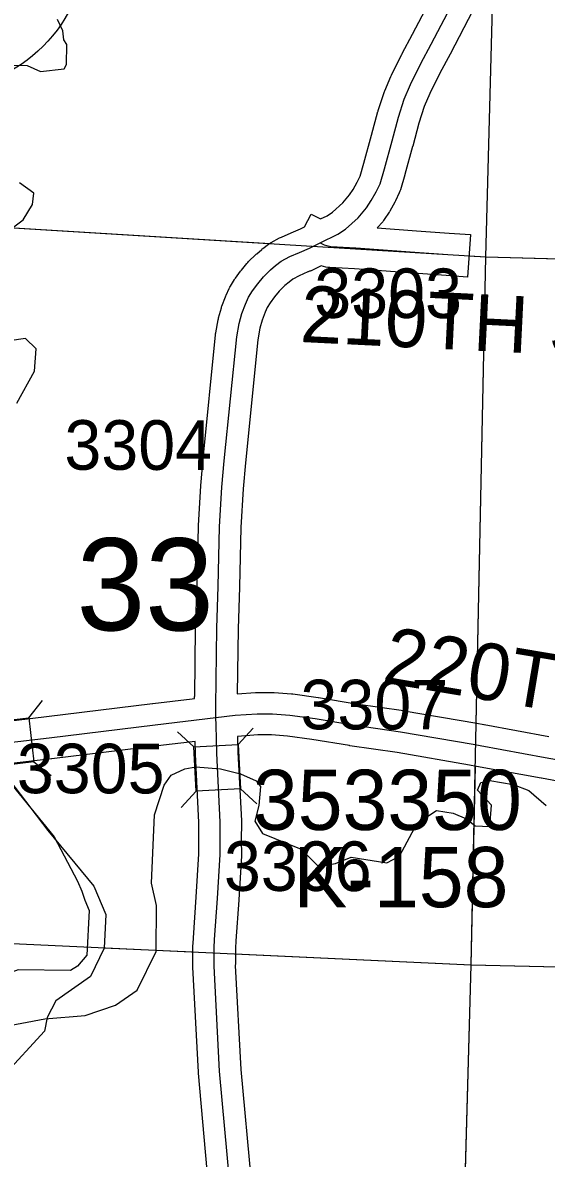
# Model space of a CAD drawing. Extents: x -157.2 to -99.3, y 12.2 to 46.2.
# Drawn here: x -120.564 to -119.826, y 27.95 to 29.552 of the extents above; entities that cross this region are included whole.
import ezdxf

# ---------------------------------------------------------------- set-up
doc = ezdxf.new("R2010")
doc.units = 0
for name, color, linetype in [('tdCoCorpBndry', 7, 'Continuous'), ('tdCoHydroRiver', 7, 'Continuous'), ('tdCoSecRdNmbr', 7, 'Continuous'), ('tdCoSecRdTxt', 7, 'Continuous'), ('tdCoSecRteBand', 7, 'Continuous'), ('tdCoSecRteCL', 7, 'Continuous'), ('tdCoSectLine', 7, 'Continuous'), ('tdCoSectLinePart', 7, 'Continuous'), ('tdCoSectNmbr', 7, 'Continuous'), ('tdCoShieldStRte', 7, 'Continuous'), ('tdCoStrucSec', 7, 'Continuous'), ('tdCoStrucSecCoName', 7, 'Continuous'), ('tdCoStrucSecFHWANum', 7, 'Continuous'), ('tdCoSurfAsphalt', 7, 'Continuous'), ('tdCoSurfGravel', 7, 'Continuous'), ('tdCoTwpBndry', 7, 'Continuous'), ('tdCoTwpBndryShd', 7, 'Continuous')]:
    doc.layers.add(name, color=color, linetype=linetype)

msp = doc.modelspace()

# ---------------------------------------------------------------- linework, layer by layer
at = {"layer": 'tdCoCorpBndry'}
msp.add_lwpolyline([(-120.5912, 28.4952), (-120.5286, 28.4125), (-120.4634, 28.3341), (-120.4465, 28.2939), (-120.4491, 28.2467), (-120.4682, 28.2064), (-120.5169, 28.172), (-120.5294, 28.1485), (-120.5333, 28.1296), (-120.591, 28.0665)], dxfattribs=at)
at = {"layer": 'tdCoHydroRiver'}
for points in [[(-120.5859, 29.4927), (-120.5575, 29.4919), (-120.5388, 29.4835), (-120.5055, 29.4873), (-120.5022, 29.4935), (-120.5014, 29.5219), (-120.506, 29.5283), (-120.5072, 29.541), (-120.5147, 29.557)], [(-120.623, 29.2302), (-120.5634, 29.2743), (-120.5502, 29.296), (-120.5482, 29.3118), (-120.5683, 29.3265)], [(-120.5721, 29.0158), (-120.5472, 29.0608), (-120.5447, 29.0923), (-120.5601, 29.1069), (-120.6314, 29.0963)], [(-120.7798, 28.922), (-120.7913, 28.9034), (-120.8034, 28.8659), (-120.7995, 28.8374), (-120.7616, 28.7779), (-120.7327, 28.7409), (-120.6571, 28.6204), (-120.5851, 28.4843), (-120.5194, 28.4036), (-120.4864, 28.3412), (-120.4805, 28.3268), (-120.4761, 28.3141), (-120.4702, 28.2997), (-120.4735, 28.2367), (-120.4865, 28.2213), (-120.4962, 28.2152), (-120.5703, 28.2157), (-120.5831, 28.2113), (-120.607, 28.1993), (-120.6105, 28.1868), (-120.6065, 28.1599), (-120.5978, 28.1344)], [(-120.5978, 28.1344), (-120.5327, 28.1468), (-120.4758, 28.1516), (-120.4328, 28.1662), (-120.4022, 28.1874), (-120.3755, 28.2419), (-120.3753, 28.3066), (-120.3823, 28.3384), (-120.3781, 28.4345), (-120.3644, 28.4767), (-120.3545, 28.4907), (-120.3353, 28.4996), (-120.3195, 28.5023), (-120.2848, 28.4998), (-120.2566, 28.4927), (-120.2348, 28.4826), (-120.2287, 28.4746), (-120.231, 28.4478), (-120.2363, 28.4259), (-120.2258, 28.4082), (-120.1712, 28.3862), (-120.1466, 28.3619), (-120.1228, 28.366), (-120.1005, 28.3748), (-120.0502, 28.3671), (-120.0326, 28.3761), (-120.0076, 28.4228), (-119.9803, 28.441), (-119.9568, 28.4372), (-119.938, 28.4288), (-119.9257, 28.419), (-119.9052, 28.4184), (-119.9028, 28.4483), (-119.9227, 28.4694), (-119.9177, 28.4803), (-119.905, 28.4831), (-119.872, 28.4774), (-119.8502, 28.469), (-119.8255, 28.4478)]]:
    msp.add_lwpolyline(points, dxfattribs=at)
at = {"layer": 'tdCoSecRteBand'}
for points in [[(-120.619, 28.5628), (-120.5302, 28.5732), (-120.3806, 28.5917), (-120.3805, 28.5917), (-120.3804, 28.5917), (-120.3247, 28.5983), (-120.3216, 28.5986), (-120.3216, 28.6017), (-120.3213, 28.6017), (-120.32, 28.6983), (-120.32, 28.6986), (-120.32, 28.6989), (-120.318, 28.7577), (-120.3161, 28.8419), (-120.316, 28.8424), (-120.316, 28.8429), (-120.3128, 28.8987), (-120.3128, 28.8991), (-120.3128, 28.8995), (-120.3095, 28.9367), (-120.3095, 28.937), (-120.3095, 28.9372), (-120.292, 29.1122), (-120.2919, 29.1135), (-120.2917, 29.1147), (-120.2882, 29.1334), (-120.2879, 29.1348), (-120.2876, 29.1361), (-120.2836, 29.1502), (-120.2833, 29.1513), (-120.2829, 29.1525), (-120.2779, 29.1658), (-120.2775, 29.1669), (-120.2771, 29.168), (-120.2726, 29.1776), (-120.2718, 29.1793), (-120.2709, 29.1808), (-120.2652, 29.19), (-120.2646, 29.1909), (-120.2639, 29.1918), (-120.2565, 29.2019), (-120.256, 29.2026), (-120.2555, 29.2033), (-120.2476, 29.2129), (-120.2466, 29.2142), (-120.2454, 29.2153), (-120.2353, 29.2252), (-120.2346, 29.2258), (-120.2339, 29.2264), (-120.2267, 29.2326), (-120.226, 29.2333), (-120.2252, 29.2339), (-120.2173, 29.2398), (-120.2156, 29.2411), (-120.2137, 29.2421), (-120.2017, 29.2487), (-120.2004, 29.2494), (-120.199, 29.25), (-120.1854, 29.2559), (-120.1723, 29.2617), (-120.1663, 29.2646), (-120.1569, 29.2825), (-120.1438, 29.2756), (-120.1345, 29.2801), (-120.1272, 29.285), (-120.1125, 29.2982), (-120.1029, 29.3094), (-120.0979, 29.317), (-120.0921, 29.3274), (-120.0881, 29.3359), (-120.0826, 29.3544), (-120.0719, 29.3938), (-120.063, 29.427), (-120.0628, 29.4278), (-120.0625, 29.4287), (-120.0541, 29.4541), (-120.0538, 29.4552), (-120.0533, 29.4563), (-120.0447, 29.4768), (-120.0443, 29.4776), (-120.0439, 29.4784), (-120.0291, 29.5083), (-120.0289, 29.5087), (-120.0287, 29.5091), (-120.0142, 29.5361), (-119.9823, 29.5975)], [(-119.929, 29.5699), (-119.9611, 29.5082), (-119.9611, 29.5081), (-119.9612, 29.5079), (-119.9756, 29.4812), (-119.9897, 29.4526), (-119.9975, 29.4341), (-120.0053, 29.4107), (-120.0139, 29.3782), (-120.014, 29.3781), (-120.014, 29.378), (-120.0248, 29.3383), (-120.0249, 29.3381), (-120.025, 29.3378), (-120.0311, 29.3168), (-120.0318, 29.3146), (-120.0328, 29.3126), (-120.0382, 29.301), (-120.0386, 29.3), (-120.0392, 29.299), (-120.0461, 29.2867), (-120.0466, 29.2858), (-120.0472, 29.2849), (-120.0539, 29.2748), (-120.0549, 29.2732), (-120.0562, 29.2717), (-120.0638, 29.2629), (-120.0086, 29.2588), (-119.9624, 29.2555), (-119.9325, 29.2534), (-119.9367, 29.1936), (-119.9666, 29.1957), (-120.0129, 29.1989), (-120.0129, 29.1989), (-120.013, 29.1989), (-120.096, 29.2051), (-120.1309, 29.2068), (-120.1337, 29.2069), (-120.1365, 29.2076), (-120.1431, 29.2092), (-120.1581, 29.2019), (-120.1583, 29.2023), (-120.1611, 29.201), (-120.1613, 29.2009), (-120.1616, 29.2008), (-120.174, 29.1955), (-120.1829, 29.1905), (-120.1883, 29.1865), (-120.194, 29.1816), (-120.2023, 29.1735), (-120.2086, 29.1658), (-120.2148, 29.1573), (-120.2189, 29.1507), (-120.2221, 29.1439), (-120.2262, 29.1328), (-120.2294, 29.1212), (-120.2324, 29.105), (-120.2498, 28.9314), (-120.2529, 28.8948), (-120.2561, 28.84), (-120.258, 28.7562), (-120.2581, 28.756), (-120.2581, 28.7559), (-120.26, 28.6972), (-120.2613, 28.6055), (-120.2355, 28.6073), (-120.2344, 28.6074), (-120.2334, 28.6074), (-120.2117, 28.6074), (-120.2105, 28.6074), (-120.2093, 28.6073), (-120.1846, 28.6053), (-120.1837, 28.6053), (-120.1829, 28.6052), (-120.1474, 28.6002), (-120.147, 28.6002), (-120.1467, 28.6001), (-120.0936, 28.5915), (-120.0268, 28.5817), (-120.0264, 28.5816), (-120.026, 28.5816), (-119.9236, 28.5638), (-119.9136, 28.5621), (-119.9134, 28.5621), (-119.9133, 28.562), (-119.8218, 28.5453)], [(-119.7794, 28.4767), (-119.8325, 28.4862), (-119.8326, 28.4862), (-119.8326, 28.4863), (-119.924, 28.503), (-119.9338, 28.5047), (-120.0359, 28.5224), (-120.1026, 28.5322), (-120.1028, 28.5322), (-120.103, 28.5323), (-120.156, 28.5408), (-120.1903, 28.5456), (-120.2129, 28.5474), (-120.2323, 28.5474), (-120.2608, 28.5454), (-120.2603, 28.523), (-120.2554, 28.426), (-120.2553, 28.4251), (-120.2553, 28.4242), (-120.2556, 28.3986), (-120.2553, 28.3792), (-120.2553, 28.3781), (-120.2554, 28.377), (-120.2591, 28.3146), (-120.2591, 28.3144), (-120.2591, 28.3142), (-120.2633, 28.257), (-120.2637, 28.2463), (-120.2639, 28.2242), (-120.264, 28.2219), (-120.2561, 28.0752), (-120.2419, 27.9172)], [(-120.3016, 27.9118), (-120.3159, 28.0703), (-120.316, 28.0709), (-120.316, 28.0714), (-120.3239, 28.2196), (-120.324, 28.2206), (-120.324, 28.2215), (-120.3239, 28.2248), (-120.3237, 28.2474), (-120.3237, 28.2479), (-120.3237, 28.2484), (-120.3232, 28.26), (-120.3232, 28.2604), (-120.3231, 28.2609), (-120.319, 28.3184), (-120.3153, 28.3795), (-120.3156, 28.3982), (-120.3156, 28.3985), (-120.3156, 28.3988), (-120.3153, 28.4238), (-120.3202, 28.5203), (-120.3202, 28.5207), (-120.3203, 28.5211), (-120.3207, 28.5383), (-120.3733, 28.5321), (-120.5229, 28.5136), (-120.523, 28.5136), (-120.5231, 28.5136), (-120.612, 28.5032)]]:
    msp.add_lwpolyline(points, dxfattribs=at)
at = {"layer": 'tdCoSecRteCL'}
for points in [[(-120.1443, 29.242), (-120.1196, 29.254), (-120.1088, 29.2612), (-120.091, 29.2772), (-120.0789, 29.2913), (-120.0723, 29.3014), (-120.0654, 29.3137), (-120.0599, 29.3253), (-120.0538, 29.3463), (-120.0429, 29.386), (-120.034, 29.4192), (-120.0257, 29.4446), (-120.017, 29.4651), (-120.0022, 29.495), (-119.9877, 29.5221), (-119.9556, 29.5837)], [(-120.2913, 28.572), (-120.2915, 28.5882), (-120.29, 28.6979), (-120.288, 28.7569), (-120.2861, 28.8412), (-120.2829, 28.8969), (-120.2797, 28.9342), (-120.2621, 29.1093), (-120.2587, 29.128), (-120.2547, 29.1421), (-120.2498, 29.1554), (-120.2454, 29.165), (-120.2397, 29.1741), (-120.2323, 29.1842), (-120.2244, 29.1938), (-120.2143, 29.2037), (-120.2072, 29.2099), (-120.1993, 29.2158), (-120.1872, 29.2225), (-120.1734, 29.2284), (-120.1596, 29.2345), (-120.1443, 29.242)], [(-120.1443, 29.242), (-120.1385, 29.239), (-120.1294, 29.2368), (-120.0941, 29.235), (-120.0108, 29.2289), (-119.9645, 29.2256)], [(-120.2913, 28.572), (-120.2642, 28.5752), (-120.2334, 28.5774), (-120.2117, 28.5774), (-120.187, 28.5754), (-120.1515, 28.5705), (-120.0982, 28.5619), (-120.0312, 28.552), (-119.9287, 28.5343), (-119.9187, 28.5325), (-119.8272, 28.5158), (-119.7739, 28.5061), (-119.6694, 28.4862), (-119.5732, 28.4689), (-119.4859, 28.4526), (-119.4652, 28.4492), (-119.4568, 28.4484), (-119.4462, 28.4479), (-119.4393, 28.4482), (-119.4336, 28.4487), (-119.4256, 28.4497)], [(-120.6155, 28.533), (-120.5266, 28.5434), (-120.3769, 28.5619), (-120.2913, 28.572)], [(-120.2718, 27.9145), (-120.2861, 28.073), (-120.294, 28.2212), (-120.2939, 28.2245), (-120.2937, 28.2471), (-120.2932, 28.2587), (-120.289, 28.3164), (-120.2853, 28.3788), (-120.2856, 28.3985), (-120.2853, 28.4244), (-120.2903, 28.5218), (-120.2912, 28.5611), (-120.2913, 28.572)]]:
    msp.add_lwpolyline(points, dxfattribs=at)
at = {"layer": 'tdCoSectLine'}
for points in [[(-119.9107, 29.222), (-119.8841, 30.2262)], [(-120.8993, 29.2827), (-119.9107, 29.222)], [(-119.9313, 28.2231), (-119.9107, 29.222)], [(-119.9107, 29.222), (-118.9042, 29.1947)], [(-120.9131, 28.2684), (-119.9313, 28.2231)], [(-119.9588, 27.2394), (-119.9313, 28.2231)], [(-119.9313, 28.2231), (-118.9256, 28.2)]]:
    msp.add_lwpolyline(points, dxfattribs=at)
at = {"layer": 'tdCoSectLinePart'}
for points in [[(-119.9107, 29.222), (-119.9, 29.6275)], [(-120.8993, 29.2827), (-120.2148, 29.2407)], [(-119.935, 29.2235), (-119.9107, 29.222)], [(-119.9243, 28.5639), (-119.9107, 29.222)], [(-119.9107, 29.222), (-119.4159, 29.2086)], [(-119.9313, 28.2231), (-119.9255, 28.5032)], [(-120.4495, 28.247), (-120.3239, 28.2412)], [(-120.264, 28.2385), (-119.9313, 28.2231)], [(-119.958, 27.2694), (-119.9313, 28.2231)], [(-119.9313, 28.2231), (-119.4614, 28.2123)]]:
    msp.add_lwpolyline(points, dxfattribs=at)
at = {"layer": 'tdCoShieldStRte'}
msp.add_circle((-120.6825, 29.6666), 0.2085, dxfattribs=at)
at = {"layer": 'tdCoStrucSec'}
for p, q in [((-120.5554, 28.5716), (-120.536, 28.5961)), ((-120.2599, 28.5339), (-120.2389, 28.5571)), ((-120.3224, 28.5308), (-120.3457, 28.5517)), ((-120.5481, 28.5094), (-120.5236, 28.49)), ((-120.3193, 28.4682), (-120.3402, 28.445)), ((-120.2567, 28.4714), (-120.2335, 28.4504))]:
    msp.add_line(p, q, dxfattribs=at)
for points in [[(-120.6176, 28.5643), (-120.5554, 28.5716), (-120.5481, 28.5094), (-120.6103, 28.5021)], [(-120.3193, 28.4682), (-120.3224, 28.5308), (-120.2599, 28.5339), (-120.2567, 28.4714)]]:
    msp.add_lwpolyline(points, close=True, dxfattribs=at)
at = {"layer": 'tdCoSurfAsphalt'}
for points in [[(-120.2913, 28.572), (-120.2642, 28.5752), (-120.2334, 28.5774), (-120.2117, 28.5774), (-120.187, 28.5754), (-120.1515, 28.5705), (-120.0982, 28.5619), (-120.0312, 28.552), (-119.9287, 28.5343)], [(-120.6155, 28.533), (-120.5266, 28.5434), (-120.3769, 28.5619), (-120.2913, 28.572)], [(-120.2939, 28.2245), (-120.2937, 28.2471), (-120.2932, 28.2587), (-120.289, 28.3164), (-120.2853, 28.3788), (-120.2856, 28.3985), (-120.2853, 28.4244), (-120.2903, 28.5218), (-120.2912, 28.5611), (-120.2913, 28.572)], [(-119.9287, 28.5343), (-119.9187, 28.5325), (-119.8272, 28.5158), (-119.7739, 28.5061), (-119.6694, 28.4862), (-119.5732, 28.4689), (-119.4859, 28.4526), (-119.4652, 28.4492), (-119.4568, 28.4484), (-119.4462, 28.4479), (-119.4393, 28.4482), (-119.4336, 28.4487), (-119.4256, 28.4497)], [(-120.2718, 27.9145), (-120.2861, 28.073), (-120.294, 28.2212), (-120.2939, 28.2245)]]:
    msp.add_lwpolyline(points, dxfattribs=at)
at = {"layer": 'tdCoSurfGravel'}
for points in [[(-120.2913, 28.572), (-120.2915, 28.5882), (-120.29, 28.6979), (-120.288, 28.7569), (-120.2861, 28.8412), (-120.2829, 28.8969), (-120.2797, 28.9342), (-120.2621, 29.1093), (-120.2587, 29.128), (-120.2547, 29.1421), (-120.2498, 29.1554), (-120.2454, 29.165), (-120.2397, 29.1741), (-120.2323, 29.1842), (-120.2244, 29.1938), (-120.2143, 29.2037), (-120.2072, 29.2099), (-120.1993, 29.2158), (-120.1872, 29.2225), (-120.1734, 29.2284), (-120.1596, 29.2345), (-120.1443, 29.242), (-120.1196, 29.254), (-120.1088, 29.2612), (-120.091, 29.2772), (-120.0789, 29.2913), (-120.0723, 29.3014), (-120.0654, 29.3137), (-120.0599, 29.3253), (-120.0538, 29.3463), (-120.0429, 29.386), (-120.034, 29.4192), (-120.0257, 29.4446), (-120.017, 29.4651), (-120.0022, 29.495), (-119.9877, 29.5221), (-119.9556, 29.5837)], [(-120.1443, 29.242), (-120.1385, 29.239), (-120.1294, 29.2368), (-120.0941, 29.235), (-120.0108, 29.2289), (-119.9645, 29.2256)]]:
    msp.add_lwpolyline(points, dxfattribs=at)
at = {"layer": 'tdCoTwpBndry'}
for points in [[(-120.4495, 28.247), (-120.3241, 28.2412)], [(-120.264, 28.2385), (-119.9313, 28.2231), (-119.4615, 28.2123)]]:
    msp.add_lwpolyline(points, dxfattribs=at)
at = {"layer": 'tdCoTwpBndryShd'}
msp.add_lwpolyline([(-125.867, 28.4197), (-124.8666, 28.3809), (-123.8665, 28.351), (-122.863, 28.3215), (-122.3682, 28.3142), (-121.9124, 28.2943), (-120.9131, 28.2684), (-119.9313, 28.2231), (-118.9256, 28.2), (-117.9392, 28.1664), (-116.9417, 28.1357), (-115.9759, 28.1077), (-114.9784, 28.0856), (-113.9734, 28.0581), (-113.482, 28.0482), (-112.9713, 28.0283), (-111.9699, 27.9742), (-111.9497, 27.9729), (-110.9685, 27.9529)], dxfattribs=at)

# ---------------------------------------------------------------- texts
at = {"layer": 'tdCoSecRdNmbr'}
for s, rotation, p in [('3303', 359.9081, (-120.1527, 29.1359)), ('3304', 359.9078, (-120.5051, 28.9217)), ('3307', 359.9081, (-120.1722, 28.5554)), ('3305', 359.9078, (-120.5721, 28.4652)), ('3306', 359.908, (-120.2801, 28.3274))]:
    msp.add_text(s, height=0.07, rotation=rotation, dxfattribs=at).set_placement(p)
at = {"layer": 'tdCoSecRdTxt'}
for s, rotation, p in [('210TH ST', 357.1615, (-120.1735, 29.102)), ('220TH ST', 350.453, (-120.0587, 28.6217))]:
    msp.add_text(s, height=0.08, rotation=rotation, dxfattribs=at).set_placement(p)
at = {"layer": 'tdCoSectNmbr'}
msp.add_text('33', height=0.13, rotation=359.9078, dxfattribs=at).set_placement((-120.4879, 28.6951))
at = {"layer": 'tdCoStrucSecCoName'}
msp.add_text('K-158', height=0.085, dxfattribs=at).set_placement((-120.1822, 28.3043))
at = {"layer": 'tdCoStrucSecFHWANum'}
msp.add_text('353350', height=0.085, dxfattribs=at).set_placement((-120.2392, 28.4133))

doc.saveas('drawing.dxf')
